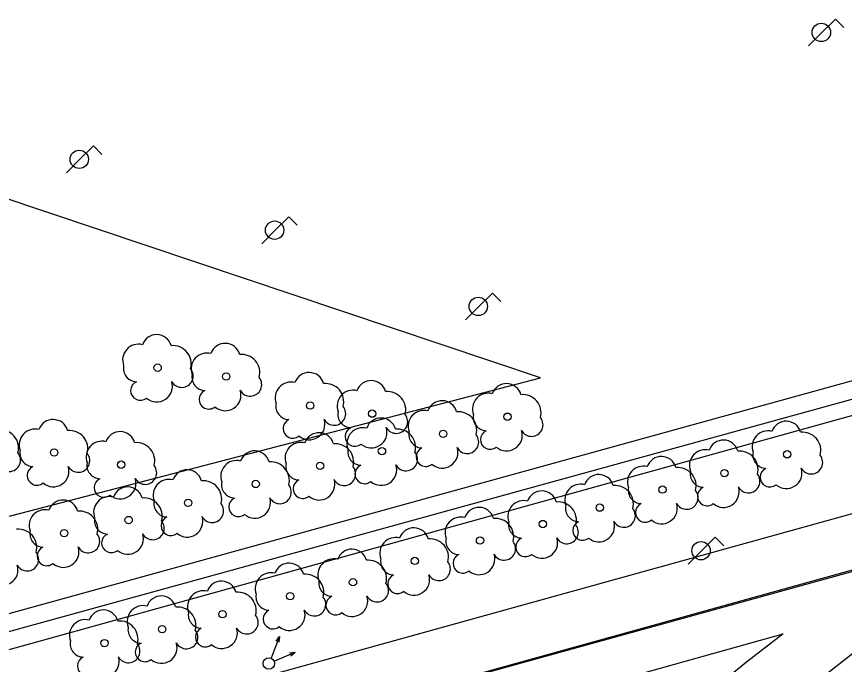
# Model space of a CAD drawing. Extents: x 282771 to 285132, y 4823109 to 4825496.
# Drawn here: x 284107.9 to 284165.2, y 4824408.3 to 4824453.2 of the extents above; entities that cross this region are included whole.
import ezdxf

# ---------------------------------------------------------------- set-up
doc = ezdxf.new("R2010")
doc.units = 0
for name, color, linetype in [('ACERA-BORDILLO', 7, 'Continuous'), ('ACERA-INTERIOR', 7, 'Continuous'), ('ARBOL', 7, 'Continuous'), ('CALLE-EJE', 7, 'Continuous'), ('CARRIL-BICI-AREA', 7, 'Continuous'), ('CARRIL-BICI-EJE', 7, 'Continuous'), ('FAROLA', 7, 'Continuous'), ('SEMAFORO', 7, 'Continuous'), ('SENAL-VIARIA', 7, 'Continuous')]:
    doc.layers.add(name, color=color, linetype=linetype)

msp = doc.modelspace()

# ---------------------------------------------------------------- linework, layer by layer
at = {"layer": 'ACERA-BORDILLO'}
for points in [[(284165.939, 4824418.758), (284103.198, 4824401.34), (284089.498, 4824398.411), (284083.758, 4824396.911), (284076.578, 4824394.701), (284068.508, 4824391.741), (284036.369, 4824380.376)], [(284161.877, 4824405.951), (284166.777, 4824409.771)]]:
    msp.add_lwpolyline(points, dxfattribs=at)
at = {"layer": 'ACERA-INTERIOR'}
msp.add_lwpolyline([(284103.688, 4824417.6), (284144.188, 4824428.14), (284065.518, 4824454.57), (284103.688, 4824417.6)], dxfattribs=at)
at = {"layer": 'ARBOL'}
for centre in [(284117.638, 4824428.85), (284122.388, 4824428.24), (284128.208, 4824426.22), (284132.508, 4824425.66), (284141.888, 4824425.45), (284137.428, 4824424.26), (284110.468, 4824422.96), (284133.188, 4824423.06), (284161.277, 4824422.84), (284115.108, 4824422.12), (284128.898, 4824422.04), (284156.927, 4824421.53), (284124.438, 4824420.78), (284152.637, 4824420.39), (284119.748, 4824419.47), (284148.287, 4824419.14), (284115.628, 4824418.28), (284144.338, 4824418), (284111.158, 4824417.37), (284139.988, 4824416.86), (284135.468, 4824415.44), (284131.178, 4824413.96), (284126.828, 4824412.991), (284122.138, 4824411.741), (284117.958, 4824410.711), (284113.948, 4824409.741)]:
    msp.add_circle(centre, 0.255, dxfattribs=at)
for centre, radius, start, end in [((284117.568, 4824430.11), 1.038, 15.64228, 161.38435), ((284116.308, 4824429.38), 1.097, 75.4318, 200.55608), ((284118.698, 4824429.11), 1.272, 345.03273, 95.79925), ((284122.318, 4824429.5), 1.038, 15.64228, 161.38435), ((284121.058, 4824428.77), 1.097, 75.4318, 200.55608), ((284123.448, 4824428.5), 1.272, 345.03273, 95.79925), ((284116.198, 4824428.81), 0.935, 168.59898, 268.13236), ((284119.308, 4824428.28), 0.797, 208.96246, 38.99103), ((284120.948, 4824428.2), 0.935, 168.59898, 268.13236), ((284128.138, 4824427.48), 1.038, 15.64228, 161.38435), ((284116.438, 4824427.26), 0.672, 113.73672, 309.4725), ((284117.578, 4824427.56), 1.086, 228.95447, 17.92796), ((284124.058, 4824427.67), 0.797, 208.96246, 38.99103), ((284126.878, 4824426.75), 1.097, 75.4318, 200.55608), ((284129.268, 4824426.48), 1.272, 345.03273, 95.79925), ((284132.438, 4824426.92), 1.038, 15.64228, 161.38435), ((284141.818, 4824426.71), 1.038, 15.64228, 161.38435), ((284121.188, 4824426.65), 0.672, 113.73672, 309.4725), ((284122.328, 4824426.95), 1.086, 228.95447, 17.92796), ((284131.178, 4824426.19), 1.097, 75.4318, 200.55608), ((284133.568, 4824425.92), 1.272, 345.03273, 95.79925), ((284137.358, 4824425.52), 1.038, 15.64228, 161.38435), ((284140.558, 4824425.98), 1.097, 75.4318, 200.55608), ((284142.948, 4824425.71), 1.272, 345.03273, 95.79925), ((284126.768, 4824426.18), 0.935, 168.59898, 268.13236), ((284129.878, 4824425.65), 0.797, 208.96246, 38.99103), ((284131.068, 4824425.62), 0.935, 168.59898, 268.13236), ((284134.178, 4824425.09), 0.797, 208.96246, 38.99103), ((284136.098, 4824424.79), 1.097, 75.4318, 200.55608), ((284138.488, 4824424.52), 1.272, 345.03273, 95.79925), ((284140.448, 4824425.41), 0.935, 168.59898, 268.13236), ((284110.398, 4824424.22), 1.038, 15.64228, 161.38435), ((284127.008, 4824424.63), 0.672, 113.73672, 309.4725), ((284128.148, 4824424.93), 1.086, 228.95447, 17.92796), ((284133.118, 4824424.32), 1.038, 15.64228, 161.38435), ((284143.558, 4824424.88), 0.797, 208.96246, 38.99103), ((284161.207, 4824424.1), 1.038, 15.64228, 161.38435), ((284106.728, 4824423.27), 1.272, 345.03273, 95.79925), ((284109.138, 4824423.49), 1.097, 75.4318, 200.55608), ((284111.528, 4824423.22), 1.272, 345.03273, 95.79925), ((284115.038, 4824423.38), 1.038, 15.64228, 161.38435), ((284128.828, 4824423.3), 1.038, 15.64228, 161.38435), ((284131.308, 4824424.07), 0.672, 113.73672, 309.4725), ((284131.858, 4824423.59), 1.097, 75.4318, 200.55608), ((284132.448, 4824424.37), 1.086, 228.95447, 17.92796), ((284134.248, 4824423.32), 1.272, 345.03273, 95.79925), ((284135.988, 4824424.22), 0.935, 168.59898, 268.13236), ((284140.688, 4824423.86), 0.672, 113.73672, 309.4725), ((284141.828, 4824424.16), 1.086, 228.95447, 17.92796), ((284159.947, 4824423.37), 1.097, 75.4318, 200.55608), ((284162.337, 4824423.1), 1.272, 345.03273, 95.79925), ((284113.778, 4824422.65), 1.097, 75.4318, 200.55608), ((284127.568, 4824422.57), 1.097, 75.4318, 200.55608), ((284139.098, 4824423.69), 0.797, 208.96246, 38.99103), ((284156.857, 4824422.79), 1.038, 15.64228, 161.38435), ((284109.028, 4824422.92), 0.935, 168.59898, 268.13236), ((284116.168, 4824422.38), 1.272, 345.03273, 95.79925), ((284129.958, 4824422.3), 1.272, 345.03273, 95.79925), ((284131.748, 4824423.02), 0.935, 168.59898, 268.13236), ((284136.228, 4824422.67), 0.672, 113.73672, 309.4725), ((284137.368, 4824422.97), 1.086, 228.95447, 17.92796), ((284155.597, 4824422.06), 1.097, 75.4318, 200.55608), ((284107.338, 4824422.44), 0.797, 208.96246, 38.99103), ((284112.138, 4824422.39), 0.797, 208.96246, 38.99103), ((284124.368, 4824422.04), 1.038, 15.64228, 161.38435), ((284134.858, 4824422.49), 0.797, 208.96246, 38.99103), ((284152.567, 4824421.65), 1.038, 15.64228, 161.38435), ((284157.987, 4824421.79), 1.272, 345.03273, 95.79925), ((284159.837, 4824422.8), 0.935, 168.59898, 268.13236), ((284162.947, 4824422.27), 0.797, 208.96246, 38.99103), ((284109.268, 4824421.37), 0.672, 113.73672, 309.4725), ((284110.408, 4824421.67), 1.086, 228.95447, 17.92796), ((284113.668, 4824422.08), 0.935, 168.59898, 268.13236), ((284116.778, 4824421.55), 0.797, 208.96246, 38.99103), ((284123.108, 4824421.31), 1.097, 75.4318, 200.55608), ((284125.498, 4824421.04), 1.272, 345.03273, 95.79925), ((284127.458, 4824422), 0.935, 168.59898, 268.13236), ((284130.568, 4824421.47), 0.797, 208.96246, 38.99103), ((284131.988, 4824421.47), 0.672, 113.73672, 309.4725), ((284133.128, 4824421.77), 1.086, 228.95447, 17.92796), ((284151.307, 4824420.92), 1.097, 75.4318, 200.55608), ((284119.678, 4824420.73), 1.038, 15.64228, 161.38435), ((284148.217, 4824420.4), 1.038, 15.64228, 161.38435), ((284153.697, 4824420.65), 1.272, 345.03273, 95.79925), ((284155.487, 4824421.49), 0.935, 168.59898, 268.13236), ((284158.597, 4824420.96), 0.797, 208.96246, 38.99103), ((284160.077, 4824421.25), 0.672, 113.73672, 309.4725), ((284161.217, 4824421.55), 1.086, 228.95447, 17.92796), ((284113.908, 4824420.53), 0.672, 113.73672, 309.4725), ((284115.048, 4824420.83), 1.086, 228.95447, 17.92796), ((284118.418, 4824420), 1.097, 75.4318, 200.55608), ((284120.808, 4824419.73), 1.272, 345.03273, 95.79925), ((284122.998, 4824420.74), 0.935, 168.59898, 268.13236), ((284127.698, 4824420.45), 0.672, 113.73672, 309.4725), ((284128.838, 4824420.75), 1.086, 228.95447, 17.92796), ((284115.558, 4824419.54), 1.038, 15.64228, 161.38435), ((284126.108, 4824420.21), 0.797, 208.96246, 38.99103), ((284144.268, 4824419.26), 1.038, 15.64228, 161.38435), ((284146.957, 4824419.67), 1.097, 75.4318, 200.55608), ((284149.347, 4824419.4), 1.272, 345.03273, 95.79925), ((284151.197, 4824420.35), 0.935, 168.59898, 268.13236), ((284154.307, 4824419.82), 0.797, 208.96246, 38.99103), ((284155.727, 4824419.94), 0.672, 113.73672, 309.4725), ((284156.867, 4824420.24), 1.086, 228.95447, 17.92796), ((284111.088, 4824418.63), 1.038, 15.64228, 161.38435), ((284114.298, 4824418.81), 1.097, 75.4318, 200.55608), ((284116.688, 4824418.54), 1.272, 345.03273, 95.79925), ((284123.238, 4824419.19), 0.672, 113.73672, 309.4725), ((284124.378, 4824419.49), 1.086, 228.95447, 17.92796), ((284118.308, 4824419.43), 0.935, 168.59898, 268.13236), ((284121.418, 4824418.9), 0.797, 208.96246, 38.99103), ((284139.918, 4824418.12), 1.038, 15.64228, 161.38435), ((284143.008, 4824418.53), 1.097, 75.4318, 200.55608), ((284145.398, 4824418.26), 1.272, 345.03273, 95.79925), ((284146.847, 4824419.1), 0.935, 168.59898, 268.13236), ((284151.437, 4824418.8), 0.672, 113.73672, 309.4725), ((284152.577, 4824419.1), 1.086, 228.95447, 17.92796), ((284109.828, 4824417.9), 1.097, 75.4318, 200.55608), ((284112.218, 4824417.63), 1.272, 345.03273, 95.79925), ((284119.688, 4824418.18), 1.086, 228.95447, 17.92796), ((284149.957, 4824418.57), 0.797, 208.96246, 38.99103), ((284114.188, 4824418.24), 0.935, 168.59898, 268.13236), ((284117.298, 4824417.71), 0.797, 208.96246, 38.99103), ((284118.548, 4824417.88), 0.672, 113.73672, 309.4725), ((284138.658, 4824417.39), 1.097, 75.4318, 200.55608), ((284141.048, 4824417.12), 1.272, 345.03273, 95.79925), ((284142.898, 4824417.96), 0.935, 168.59898, 268.13236), ((284146.008, 4824417.43), 0.797, 208.96246, 38.99103), ((284147.087, 4824417.55), 0.672, 113.73672, 309.4725), ((284148.227, 4824417.85), 1.086, 228.95447, 17.92796), ((284107.988, 4824416.37), 1.272, 345.03273, 95.79925), ((284109.718, 4824417.33), 0.935, 168.59898, 268.13236), ((284135.398, 4824416.7), 1.038, 15.64228, 161.38435), ((284112.828, 4824416.8), 0.797, 208.96246, 38.99103), ((284114.428, 4824416.69), 0.672, 113.73672, 309.4725), ((284115.568, 4824416.99), 1.086, 228.95447, 17.92796), ((284134.138, 4824415.97), 1.097, 75.4318, 200.55608), ((284136.528, 4824415.7), 1.272, 345.03273, 95.79925), ((284138.548, 4824416.82), 0.935, 168.59898, 268.13236), ((284141.658, 4824416.29), 0.797, 208.96246, 38.99103), ((284143.138, 4824416.41), 0.672, 113.73672, 309.4725), ((284144.278, 4824416.71), 1.086, 228.95447, 17.92796), ((284109.958, 4824415.78), 0.672, 113.73672, 309.4725), ((284111.098, 4824416.08), 1.086, 228.95447, 17.92796), ((284131.108, 4824415.22), 1.038, 15.64228, 161.38435), ((284108.598, 4824415.54), 0.797, 208.96246, 38.99103), ((284138.788, 4824415.27), 0.672, 113.73672, 309.4725), ((284139.928, 4824415.57), 1.086, 228.95447, 17.92796), ((284106.868, 4824414.82), 1.086, 228.95447, 17.92796), ((284126.758, 4824414.25), 1.038, 15.64228, 161.38435), ((284129.848, 4824414.49), 1.097, 75.4318, 200.55608), ((284132.238, 4824414.22), 1.272, 345.03273, 95.79925), ((284134.028, 4824415.4), 0.935, 168.59898, 268.13236), ((284137.138, 4824414.87), 0.797, 208.96246, 38.99103), ((284125.498, 4824413.52), 1.097, 75.4318, 200.55608), ((284127.888, 4824413.251), 1.272, 345.03273, 95.79925), ((284135.408, 4824414.15), 1.086, 228.95447, 17.92796), ((284122.068, 4824413.001), 1.038, 15.64228, 161.38435), ((284129.738, 4824413.92), 0.935, 168.59898, 268.13236), ((284134.268, 4824413.851), 0.672, 113.73672, 309.4725), ((284120.808, 4824412.271), 1.097, 75.4318, 200.55608), ((284132.848, 4824413.391), 0.797, 208.96246, 38.99103), ((284117.888, 4824411.971), 1.038, 15.64228, 161.38435), ((284123.198, 4824412.001), 1.272, 345.03273, 95.79925), ((284125.388, 4824412.951), 0.935, 168.59898, 268.13236), ((284128.498, 4824412.421), 0.797, 208.96246, 38.99103), ((284129.978, 4824412.371), 0.672, 113.73672, 309.4725), ((284131.118, 4824412.671), 1.086, 228.95447, 17.92796), ((284116.628, 4824411.241), 1.097, 75.4318, 200.55608), ((284119.018, 4824410.971), 1.272, 345.03273, 95.79925), ((284113.878, 4824411.001), 1.038, 15.64228, 161.38435), ((284120.698, 4824411.701), 0.935, 168.59898, 268.13236), ((284123.808, 4824411.171), 0.797, 208.96246, 38.99103), ((284125.628, 4824411.401), 0.672, 113.73672, 309.4725), ((284126.768, 4824411.701), 1.086, 228.95447, 17.92796), ((284112.618, 4824410.271), 1.097, 75.4318, 200.55608), ((284115.008, 4824410.001), 1.272, 345.03273, 95.79925), ((284116.518, 4824410.671), 0.935, 168.59898, 268.13236), ((284119.628, 4824410.141), 0.797, 208.96246, 38.99103), ((284120.938, 4824410.151), 0.672, 113.73672, 309.4725), ((284122.078, 4824410.451), 1.086, 228.95447, 17.92796), ((284112.508, 4824409.701), 0.935, 168.59898, 268.13236), ((284115.618, 4824409.171), 0.797, 208.96246, 38.99103), ((284116.758, 4824409.121), 0.672, 113.73672, 309.4725), ((284117.898, 4824409.421), 1.086, 228.95447, 17.92796), ((284112.748, 4824408.151), 0.672, 113.73672, 309.4725), ((284113.888, 4824408.451), 1.086, 228.95447, 17.92796)]:
    msp.add_arc(centre, radius, start, end, dxfattribs=at)
at = {"layer": 'CALLE-EJE'}
msp.add_lwpolyline([(284133.356, 4824405.736), (284145.707, 4824409.151), (284172.057, 4824416.445), (284209.642, 4824426.973), (284246.141, 4824437.08), (284337.649, 4824462.32)], dxfattribs=at)
at = {"layer": 'CARRIL-BICI-AREA'}
for points in [[(284186.204, 4824433.576), (284072.981, 4824402.285), (284069.655, 4824401.059), (284068.359, 4824400.821), (284067.247, 4824400.848), (284066.004, 4824401.086), (284064.76, 4824401.615), (284062.855, 4824402.647), (284061.374, 4824403.864), (284059.76, 4824405.504), (284058.463, 4824407.171), (284052.976, 4824416.025), (284052.574, 4824416.617), (284051.96, 4824416.999), (284051.071, 4824417.274), (284042.245, 4824418.925), (284040.826, 4824419.221), (284039.683, 4824419.687), (283962.429, 4824464.5)], [(283976.089, 4824454.49), (284039.937, 4824417.104), (284041.123, 4824416.787), (284050.224, 4824414.903), (284050.989, 4824414.647), (284051.473, 4824414.099), (284053.436, 4824410.69), (284055.659, 4824407.092), (284057.617, 4824404.393), (284059.786, 4824402.012), (284062.406, 4824400.054), (284063.49, 4824399.419), (284064.946, 4824398.731), (284066.321, 4824398.413), (284067.433, 4824398.255), (284068.835, 4824398.387), (284073.549, 4824399.902), (284186.644, 4824431.345)]]:
    msp.add_lwpolyline(points, dxfattribs=at)
at = {"layer": 'CARRIL-BICI-EJE'}
msp.add_lwpolyline([(283976.074, 4824455.535), (283997.968, 4824442.727), (284023.7, 4824427.749), (284040.434, 4824418.043), (284046.713, 4824416.86), (284051.239, 4824416.003), (284052.095, 4824415.432), (284053.033, 4824413.923), (284057.721, 4824406.01), (284059.788, 4824403.582), (284061.909, 4824401.828), (284063.784, 4824400.645), (284065.863, 4824400.033), (284068.269, 4824399.706), (284070.715, 4824400.155), (284097.42, 4824407.824), (284207.694, 4824438.229)], dxfattribs=at)
at = {"layer": 'FAROLA'}
for p, q in [((284164.627, 4824453.04), (284163.687, 4824452.11)), ((284165.217, 4824452.45), (284164.627, 4824453.04)), ((284163.687, 4824452.11), (284162.757, 4824451.17)), ((284113.183, 4824444.236), (284112.243, 4824443.306)), ((284113.773, 4824443.646), (284113.183, 4824444.236)), ((284112.243, 4824443.306), (284111.313, 4824442.366)), ((284126.728, 4824439.32), (284125.788, 4824438.39)), ((284127.318, 4824438.73), (284126.728, 4824439.32)), ((284125.788, 4824438.39), (284124.858, 4824437.45)), ((284140.848, 4824434.03), (284139.908, 4824433.1)), ((284141.438, 4824433.44), (284140.848, 4824434.03)), ((284139.908, 4824433.1), (284138.978, 4824432.16)), ((284156.287, 4824417.08), (284155.347, 4824416.15)), ((284156.877, 4824416.49), (284156.287, 4824417.08)), ((284155.347, 4824416.15), (284154.417, 4824415.21))]:
    msp.add_line(p, q, dxfattribs=at)
for centre in [(284163.647, 4824452.11), (284112.203, 4824443.306), (284125.748, 4824438.39), (284139.868, 4824433.1), (284155.307, 4824416.15)]:
    msp.add_circle(centre, 0.637, dxfattribs=at)
at = {"layer": 'SEMAFORO'}
for p, q in [((284126.088, 4824410.187), (284125.645, 4824409.071)), ((284125.855, 4824409.87), (284126.088, 4824410.187)), ((284126.088, 4824410.187), (284126.041, 4824409.797)), ((284125.645, 4824409.071), (284125.497, 4824408.7)), ((284126.077, 4824408.642), (284127.181, 4824409.117)), ((284126.785, 4824409.07), (284127.181, 4824409.117)), ((284126.875, 4824408.862), (284127.181, 4824409.117)), ((284125.713, 4824408.485), (284126.077, 4824408.642))]:
    msp.add_line(p, q, dxfattribs=at)
msp.add_circle((284125.35, 4824408.328), 0.4, dxfattribs=at)
at = {"layer": 'SENAL-VIARIA'}
for points in [[(284131.279, 4824405.229), (284172.292, 4824416.637)], [(284125.29, 4824400.397), (284160.996, 4824410.392), (284158.466, 4824408.416), (284154.228, 4824404.979)]]:
    msp.add_lwpolyline(points, dxfattribs=at)

doc.saveas('drawing.dxf')
